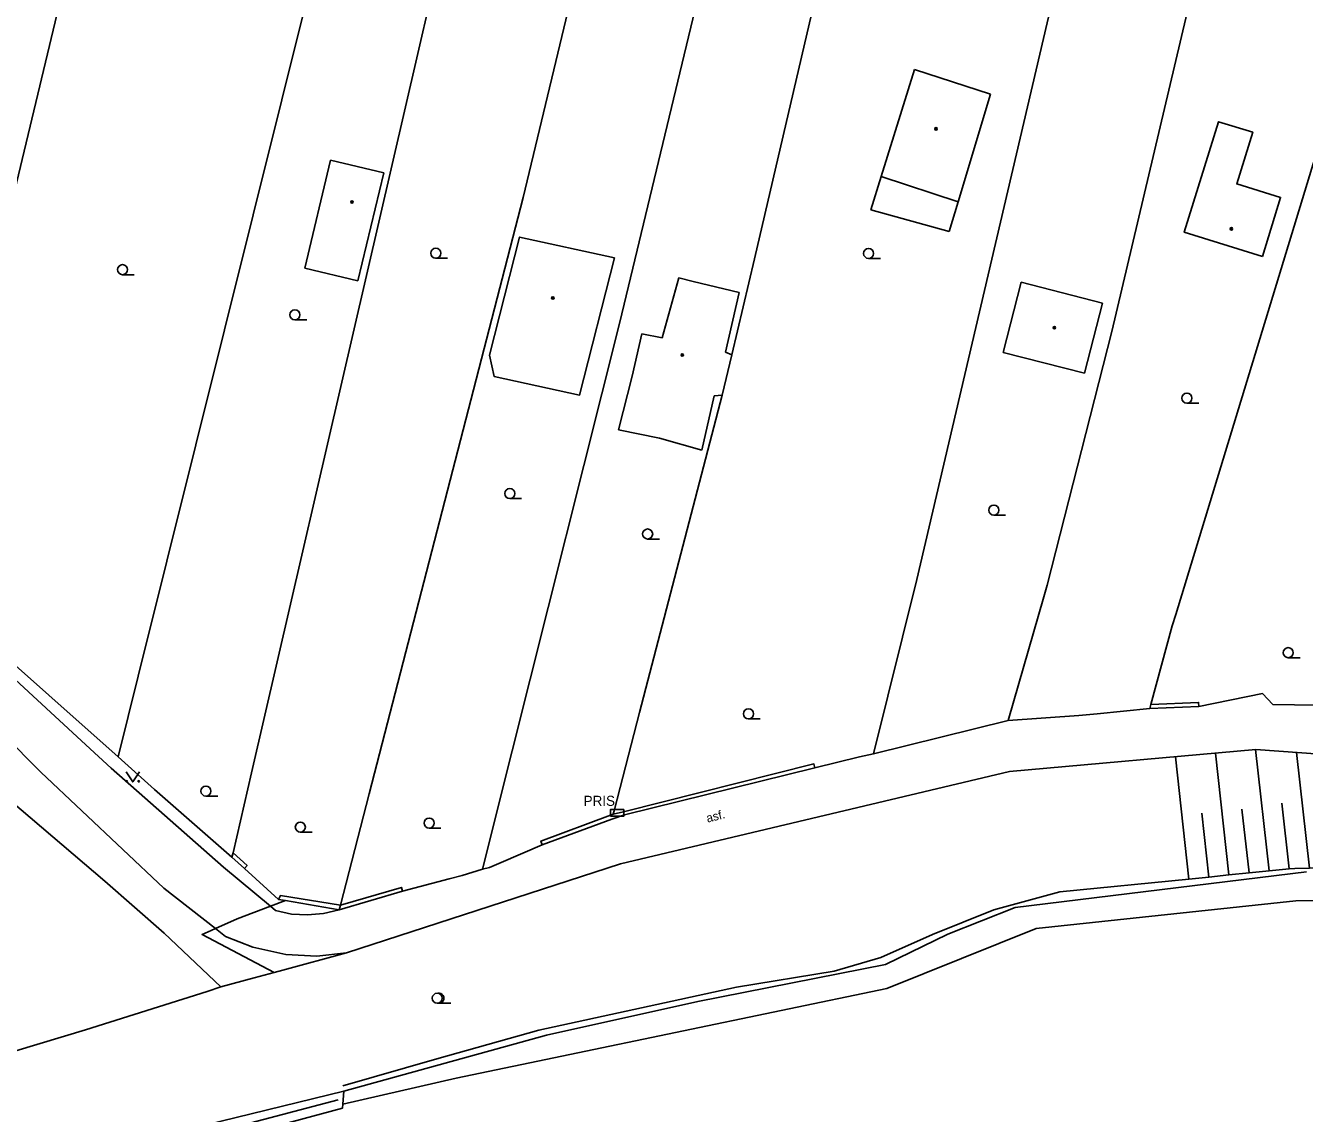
# Model space of a CAD drawing. Extents: x -595546 to -593986, y -1160845 to -1159202.
# Drawn here: x -594480.9 to -594385.6, y -1159384.3 to -1159303.3 of the extents above; entities that cross this region are included whole.
import ezdxf

# ---------------------------------------------------------------- set-up
doc = ezdxf.new("R2010")
doc.units = 0
for name, color, linetype in [('DOP - budovy nerozlisene - VP', 7, 'Continuous'), ('DOP - ploty', 7, 'Continuous'), ('DOP - rozhrani ploch obecne', 7, 'Continuous'), ('Level 24', 7, 'Continuous'), ('Level 36', 7, 'Continuous'), ('Level 39', 7, 'Continuous'), ('TM - chodniky - VP', 7, 'Continuous'), ('TM - horni hrana svahu', 7, 'Continuous'), ('TM - hranice MC - pomocna linie', 7, 'Continuous'), ('TM - komunikace - VP', 7, 'Continuous'), ('TM - letecke snimky - pomocna linie', 7, 'Continuous'), ('TM - plot drateny_ kovovy - VP', 7, 'Continuous'), ('TM - podezdivka plotu - VP', 7, 'Continuous'), ('TM - popis objektu', 7, 'Continuous'), ('TM - popis povrchu', 7, 'Continuous'), ('TM - rozhrani ploch obecne - VP', 7, 'Continuous'), ('TM - srafovani', 7, 'Continuous'), ('TM - svodidlo jednostranne - VP', 7, 'Continuous'), ('TM - vjezd na pozemek', 7, 'Continuous'), ('TM - zabradli - VP', 7, 'Continuous')]:
    doc.layers.add(name, color=color, linetype=linetype)

msp = doc.modelspace()

# ---------------------------------------------------------------- linework, layer by layer
at = {"layer": 'DOP - budovy nerozlisene - VP'}
for points in [[(-594417.14, -1159314.52), (-594414.67, -1159306.55)], [(-594414.67, -1159306.55), (-594408.99, -1159308.4)], [(-594408.99, -1159308.4), (-594411.42, -1159316.43)], [(-594388.74, -1159320.48), (-594387.39, -1159316.09), (-594390.66, -1159315.08), (-594389.47, -1159311.24), (-594392.03, -1159310.45), (-594394.57, -1159318.68), (-594388.74, -1159320.48)], [(-594460.08, -1159321.37), (-594458.16, -1159313.32)], [(-594458.16, -1159313.32), (-594454.2, -1159314.27)], [(-594454.2, -1159314.27), (-594456.13, -1159322.31)], [(-594411.42, -1159316.43), (-594417.14, -1159314.52)], [(-594456.13, -1159322.31), (-594460.08, -1159321.37)], [(-594433.46, -1159326.56), (-594432.22, -1159322.08)], [(-594432.22, -1159322.08), (-594431.14, -1159322.36)], [(-594431.14, -1159322.36), (-594427.72, -1159323.17)], [(-594408.06, -1159327.63), (-594406.72, -1159322.4)], [(-594406.72, -1159322.4), (-594400.65, -1159323.96)], [(-594427.72, -1159323.17), (-594428.75, -1159327.62)], [(-594400.65, -1159323.96), (-594402, -1159329.19)], [(-594435.69, -1159329.4), (-594434.96, -1159326.24)], [(-594434.96, -1159326.24), (-594433.46, -1159326.56)], [(-594428.28, -1159327.82), (-594428.99, -1159330.82)], [(-594428.75, -1159327.62), (-594428.28, -1159327.82)], [(-594402, -1159329.19), (-594408.06, -1159327.63)], [(-594436.71, -1159333.41), (-594435.69, -1159329.4)], [(-594429.58, -1159330.87), (-594430.51, -1159334.91)], [(-594428.99, -1159330.82), (-594429.58, -1159330.87)], [(-594433.65, -1159334.03), (-594436.71, -1159333.41)], [(-594430.51, -1159334.91), (-594433.65, -1159334.03)]]:
    msp.add_lwpolyline(points, dxfattribs=at)
at = {"layer": 'DOP - ploty'}
for points in [[(-594426.2, -1159282.12), (-594436.62, -1159325.38)], [(-594418.04, -1159283.99), (-594426.59, -1159320.66)], [(-594446.92, -1159284.83), (-594464.05, -1159358.94)], [(-594474.5, -1159285.57), (-594488.62, -1159344.45)], [(-594436.83, -1159287.03), (-594443.8, -1159316.09)], [(-594457.49, -1159291.57), (-594472.49, -1159351.75)], [(-594414.49, -1159344.55), (-594402.67, -1159294.05)], [(-594393.28, -1159297.78), (-594399.96, -1159326.08)], [(-594384.61, -1159312.44), (-594395.2, -1159347.15)], [(-594443.8, -1159316.09), (-594455.27, -1159360.51)], [(-594426.59, -1159320.66), (-594428.28, -1159327.82)], [(-594436.62, -1159325.38), (-594444.64, -1159357.31)], [(-594399.96, -1159326.08), (-594404.77, -1159344.97)], [(-594428.99, -1159330.82), (-594435.14, -1159354.45)], [(-594404.77, -1159344.97), (-594405.02, -1159345.83)]]:
    msp.add_lwpolyline(points, dxfattribs=at)
at = {"layer": 'DOP - rozhrani ploch obecne'}
for points in [[(-594417.14, -1159314.52), (-594417.91, -1159317.02)], [(-594412.09, -1159318.62), (-594411.42, -1159316.43)], [(-594417.91, -1159317.02), (-594412.09, -1159318.62)]]:
    msp.add_lwpolyline(points, dxfattribs=at)
at = {"layer": 'Level 24'}
msp.add_lwpolyline([(-594437.317, -1159362.188), (-594436.317, -1159362.188), (-594436.317, -1159361.688), (-594437.317, -1159361.688)], close=True, dxfattribs=at)
at = {"layer": 'Level 36'}
for p, q in [((-594450.32, -1159320.625), (-594449.445, -1159320.625)), ((-594418.08, -1159320.635), (-594417.205, -1159320.635)), ((-594473.65, -1159321.845), (-594472.775, -1159321.845)), ((-594460.81, -1159325.215), (-594459.935, -1159325.215)), ((-594394.37, -1159331.415), (-594393.495, -1159331.415)), ((-594444.8, -1159338.525), (-594443.925, -1159338.525)), ((-594408.75, -1159339.755), (-594407.875, -1159339.755)), ((-594434.54, -1159341.535), (-594433.665, -1159341.535)), ((-594386.82, -1159350.375), (-594385.945, -1159350.375)), ((-594427.03, -1159354.935), (-594426.155, -1159354.935)), ((-594467.44, -1159360.685), (-594466.565, -1159360.685)), ((-594460.41, -1159363.365), (-594459.535, -1159363.365)), ((-594450.81, -1159363.065), (-594449.935, -1159363.065)), ((-594450.21, -1159376.115), (-594449.21, -1159376.115))]:
    msp.add_line(p, q, dxfattribs=at)
msp.add_lwpolyline([(-594473.39, -1159358.88), (-594472.89, -1159359.63), (-594472.39, -1159358.88)], dxfattribs=at)
for centre, radius in [((-594450.32, -1159320.25), 0.375), ((-594418.08, -1159320.26), 0.375), ((-594473.65, -1159321.47), 0.375), ((-594460.81, -1159324.84), 0.375), ((-594394.37, -1159331.04), 0.375), ((-594444.8, -1159338.15), 0.375), ((-594408.75, -1159339.38), 0.375), ((-594434.54, -1159341.16), 0.375), ((-594386.82, -1159350), 0.375), ((-594427.03, -1159354.56), 0.375), ((-594473.34, -1159359.58), 0.05), ((-594472.441, -1159359.58), 0.05), ((-594467.44, -1159360.31), 0.375), ((-594450.81, -1159362.69), 0.375), ((-594460.41, -1159362.99), 0.375), ((-594450.21, -1159375.74), 0.375)]:
    msp.add_circle(centre, radius, dxfattribs=at)
msp.add_arc((-594450.085, -1159375.74), 0.375, 260.40593, 99.59407, dxfattribs=at)
at = {"layer": 'Level 39'}
for centre, radius in [((-594413.06, -1159310.98), 0.09), ((-594413.06, -1159310.98), 0.0398), ((-594456.57, -1159316.44), 0.09), ((-594456.57, -1159316.44), 0.0398), ((-594391.06, -1159318.43), 0.09), ((-594391.06, -1159318.43), 0.0398), ((-594441.6, -1159323.58), 0.09), ((-594441.6, -1159323.58), 0.0398), ((-594404.24, -1159325.8), 0.09), ((-594404.24, -1159325.8), 0.0398), ((-594431.96, -1159327.82), 0.09), ((-594431.96, -1159327.82), 0.0398)]:
    msp.add_circle(centre, radius, dxfattribs=at)
at = {"layer": 'TM - chodniky - VP'}
for points in [[(-594412.19, -1159370.96), (-594407.16, -1159368.97), (-594385.46, -1159366.33)], [(-594457.16, -1159382.65), (-594442.07, -1159378.48), (-594430.8, -1159375.99), (-594416.81, -1159373.22), (-594412.19, -1159370.96)], [(-594457.25, -1159383.64), (-594457.16, -1159382.65)]]:
    msp.add_lwpolyline(points, dxfattribs=at)
at = {"layer": 'TM - horni hrana svahu'}
msp.add_lwpolyline([(-594591.57, -1159431.7), (-594582.65, -1159427.96), (-594579.6, -1159426.65), (-594578.21, -1159426.05), (-594567.23, -1159421.34), (-594554.8, -1159416.16), (-594534.18, -1159407.72), (-594519.8, -1159401.98), (-594508.79, -1159397.56), (-594492.77, -1159392), (-594489.69, -1159391.06), (-594488.27, -1159390.62), (-594486.83, -1159390.18), (-594485.4, -1159389.74), (-594484.55, -1159389.48), (-594483.95, -1159389.33), (-594482.49, -1159388.96), (-594481.04, -1159388.59), (-594472.08, -1159386.31), (-594457.16, -1159382.65)], dxfattribs=at)
at = {"layer": 'TM - hranice MC - pomocna linie'}
for points in [[(-594466.73, -1159370.55), (-594465.11, -1159369.83), (-594462.64, -1159368.89)], [(-594462.64, -1159368.89), (-594461.52, -1159368.47)], [(-594462.37, -1159373.82), (-594467.73, -1159371), (-594467.04, -1159370.69), (-594466.73, -1159370.55)]]:
    msp.add_lwpolyline(points, dxfattribs=at)
at = {"layer": 'TM - komunikace - VP'}
for points in [[(-594476.38, -1159356.87), (-594484.96, -1159348.96)], [(-594485.36, -1159353.26), (-594479.73, -1159358.9)], [(-594462.64, -1159368.89), (-594466.12, -1159365.97), (-594474.51, -1159358.6), (-594476.38, -1159356.87)], [(-594352.85, -1159364.82), (-594354.22, -1159363.72), (-594359.56, -1159361.58), (-594366.87, -1159359.73), (-594376.22, -1159358.16), (-594389.24, -1159357.21), (-594407.59, -1159358.86), (-594436.55, -1159365.72), (-594456.96, -1159372.36)], [(-594479.73, -1159358.9), (-594470.57, -1159367.54)], [(-594466.73, -1159370.55), (-594470.57, -1159367.54)], [(-594462.26, -1159369.21), (-594462.64, -1159368.89)], [(-594440.34, -1159379.92), (-594416.72, -1159375.02), (-594405.61, -1159370.54), (-594386.27, -1159368.48), (-594374.58, -1159368.26), (-594366.05, -1159368.23)], [(-594462.26, -1159369.21), (-594461.06, -1159369.47), (-594459.88, -1159369.52), (-594458.68, -1159369.42), (-594457.51, -1159369.16)], [(-594456.96, -1159372.36), (-594459.18, -1159372.61), (-594461.5, -1159372.48), (-594463.94, -1159371.93), (-594465.99, -1159371.13), (-594466.73, -1159370.55)], [(-594457.25, -1159383.64), (-594448.81, -1159381.7), (-594440.34, -1159379.92)], [(-594474.29, -1159388.51), (-594457.27, -1159383.94)], [(-594457.27, -1159383.94), (-594457.25, -1159383.64)]]:
    msp.add_lwpolyline(points, dxfattribs=at)
at = {"layer": 'TM - letecke snimky - pomocna linie'}
msp.add_lwpolyline([(-594437.02, -1159320.59), (-594439.61, -1159330.81), (-594445.96, -1159329.44), (-594446.33, -1159327.83), (-594444.08, -1159319.04), (-594437.02, -1159320.59)], dxfattribs=at)
at = {"layer": 'TM - plot drateny_ kovovy - VP'}
for points in [[(-594417.71, -1159357.54), (-594414.49, -1159344.55)], [(-594417.71, -1159357.54), (-594414.49, -1159344.55)], [(-594405.02, -1159345.83), (-594407.69, -1159355.06)], [(-594405.02, -1159345.83), (-594407.69, -1159355.06)], [(-594395.2, -1159347.15), (-594395.46, -1159348), (-594397.05, -1159353.85)], [(-594395.2, -1159347.15), (-594395.46, -1159348), (-594397.05, -1159353.85)], [(-594473.99, -1159357.77), (-594484.34, -1159348.56)], [(-594472.49, -1159351.75), (-594473.99, -1159357.77)], [(-594397.05, -1159353.85), (-594397.13, -1159354.15)], [(-594397.05, -1159353.85), (-594397.13, -1159354.15)], [(-594393.49, -1159354), (-594393.5, -1159353.7), (-594397.05, -1159353.85)], [(-594393.49, -1159354), (-594393.5, -1159353.7), (-594397.05, -1159353.85)], [(-594378.58, -1159353.91), (-594381.48, -1159353.97), (-594387.98, -1159353.85)], [(-594435.14, -1159354.45), (-594437.02, -1159361.69)], [(-594402.41, -1159354.69), (-594407.69, -1159355.06)], [(-594397.13, -1159354.15), (-594401.06, -1159354.55)], [(-594407.69, -1159355.06), (-594417.71, -1159357.54)], [(-594444.64, -1159357.31), (-594446.85, -1159366.12)], [(-594444.64, -1159357.31), (-594446.85, -1159366.12)], [(-594473.49, -1159358.21), (-594473.99, -1159357.77)], [(-594422.09, -1159358.58), (-594422.16, -1159358.29), (-594436.34, -1159361.85)], [(-594464.05, -1159358.94), (-594465.42, -1159364.91)], [(-594465.5, -1159365.24), (-594471.26, -1159360.2)], [(-594455.27, -1159360.51), (-594457.42, -1159368.82)], [(-594482.05, -1159360.98), (-594474.98, -1159367.03)], [(-594437.3, -1159362.11), (-594442.49, -1159364.03), (-594442.39, -1159364.31)], [(-594437.11, -1159362.04), (-594437.3, -1159362.11)], [(-594437.02, -1159361.69), (-594437.11, -1159362.04)], [(-594436.34, -1159361.85), (-594437.11, -1159362.04)], [(-594465.42, -1159364.91), (-594465.5, -1159365.24)], [(-594464.58, -1159366.07), (-594464.38, -1159365.85), (-594465.42, -1159364.91)], [(-594446.85, -1159366.12), (-594448.36, -1159366.59)], [(-594446.32, -1159366), (-594446.85, -1159366.12)], [(-594474.98, -1159367.03), (-594470.56, -1159370.89), (-594466.32, -1159374.9)], [(-594457.42, -1159368.82), (-594461.89, -1159368.1), (-594462.03, -1159368.38)], [(-594452.8, -1159367.77), (-594452.88, -1159367.48), (-594457.42, -1159368.82)], [(-594457.42, -1159368.82), (-594457.51, -1159369.16)], [(-594467.36, -1159375.24), (-594476.41, -1159378.1)], [(-594466.32, -1159374.9), (-594467.36, -1159375.24)], [(-594476.41, -1159378.1), (-594493.81, -1159383.33)]]:
    msp.add_lwpolyline(points, dxfattribs=at)
at = {"layer": 'TM - podezdivka plotu - VP'}
for points in [[(-594393.49, -1159354), (-594397.13, -1159354.15)], [(-594422.09, -1159358.58), (-594436.27, -1159362.07)], [(-594436.27, -1159362.07), (-594437.2, -1159362.39), (-594442.39, -1159364.31)], [(-594464.58, -1159366.07), (-594465.5, -1159365.24)], [(-594452.8, -1159367.77), (-594457.51, -1159369.16)], [(-594461.52, -1159368.47), (-594462.03, -1159368.38)], [(-594457.51, -1159369.16), (-594460.38, -1159368.66), (-594461.52, -1159368.47)]]:
    msp.add_lwpolyline(points, dxfattribs=at)
at = {"layer": 'TM - rozhrani ploch obecne - VP'}
for points in [[(-594456.96, -1159372.36), (-594461.72, -1159373.64)], [(-594463.85, -1159374.22), (-594462.37, -1159373.82)], [(-594462.37, -1159373.82), (-594461.72, -1159373.64)], [(-594466.32, -1159374.9), (-594463.85, -1159374.22)]]:
    msp.add_lwpolyline(points, dxfattribs=at)
at = {"layer": 'TM - srafovani'}
for points in [[(-594391.24, -1159366.56), (-594392.24, -1159357.48)], [(-594388.25, -1159366.26), (-594389.25, -1159357.21)], [(-594385.25, -1159366.05), (-594386.21, -1159357.43)], [(-594394.22, -1159366.86), (-594395.23, -1159357.75)], [(-594386.76, -1159366.11), (-594387.3, -1159361.21)], [(-594392.73, -1159366.71), (-594393.25, -1159361.95)], [(-594389.74, -1159366.41), (-594390.27, -1159361.65)]]:
    msp.add_lwpolyline(points, dxfattribs=at)
at = {"layer": 'TM - svodidlo jednostranne - VP'}
msp.add_lwpolyline([(-594521.92, -1159403.63), (-594514.1, -1159400.48), (-594502.96, -1159396.74), (-594484.06, -1159390.45), (-594472.49, -1159387.22), (-594457.6, -1159383.32)], dxfattribs=at)
at = {"layer": 'TM - vjezd na pozemek'}
for points in [[(-594393.49, -1159354), (-594388.73, -1159353.05)], [(-594388.73, -1159353.05), (-594387.98, -1159353.85)], [(-594402.41, -1159354.69), (-594401.06, -1159354.55)], [(-594418.77, -1159357.76), (-594417.71, -1159357.54)], [(-594473.49, -1159358.21), (-594471.26, -1159360.2)], [(-594422.09, -1159358.58), (-594418.77, -1159357.76)], [(-594445.44, -1159365.64), (-594442.39, -1159364.31)], [(-594464.58, -1159366.07), (-594462.03, -1159368.38)], [(-594446.32, -1159366), (-594445.44, -1159365.64)], [(-594452.8, -1159367.77), (-594449.32, -1159366.84)], [(-594449.32, -1159366.84), (-594448.36, -1159366.59)]]:
    msp.add_lwpolyline(points, dxfattribs=at)
at = {"layer": 'TM - zabradli - VP'}
for points in [[(-594408.75, -1159369.15), (-594403.84, -1159367.82), (-594394.22, -1159366.86), (-594392.73, -1159366.71), (-594391.24, -1159366.56), (-594389.74, -1159366.41), (-594388.25, -1159366.26), (-594386.76, -1159366.11), (-594386.32, -1159366.07)], [(-594386.32, -1159366.07), (-594385.25, -1159366.05), (-594383.74, -1159366.02), (-594373.68, -1159365.81)], [(-594413.32, -1159370.99), (-594408.75, -1159369.15)], [(-594413.32, -1159370.99), (-594417.18, -1159372.7)], [(-594417.18, -1159372.7), (-594420.65, -1159373.73), (-594427.92, -1159374.92)], [(-594450.24, -1159380.25), (-594442.65, -1159378.12), (-594427.92, -1159374.92)], [(-594450.24, -1159380.25), (-594457.24, -1159382.26)]]:
    msp.add_lwpolyline(points, dxfattribs=at)

# ---------------------------------------------------------------- texts
at = {"layer": 'TM - popis objektu'}
msp.add_text('PRIS', height=0.75, dxfattribs=at).set_placement((-594439.31, -1159361.41))
msp.add_text('PRIS', height=0.75, dxfattribs=at).set_placement((-594439.31, -1159361.41))
at = {"layer": 'TM - popis povrchu'}
msp.add_text('asf.', height=0.65, rotation=14.12357, dxfattribs=at).set_placement((-594430.08, -1159362.66))

doc.saveas('drawing.dxf')
